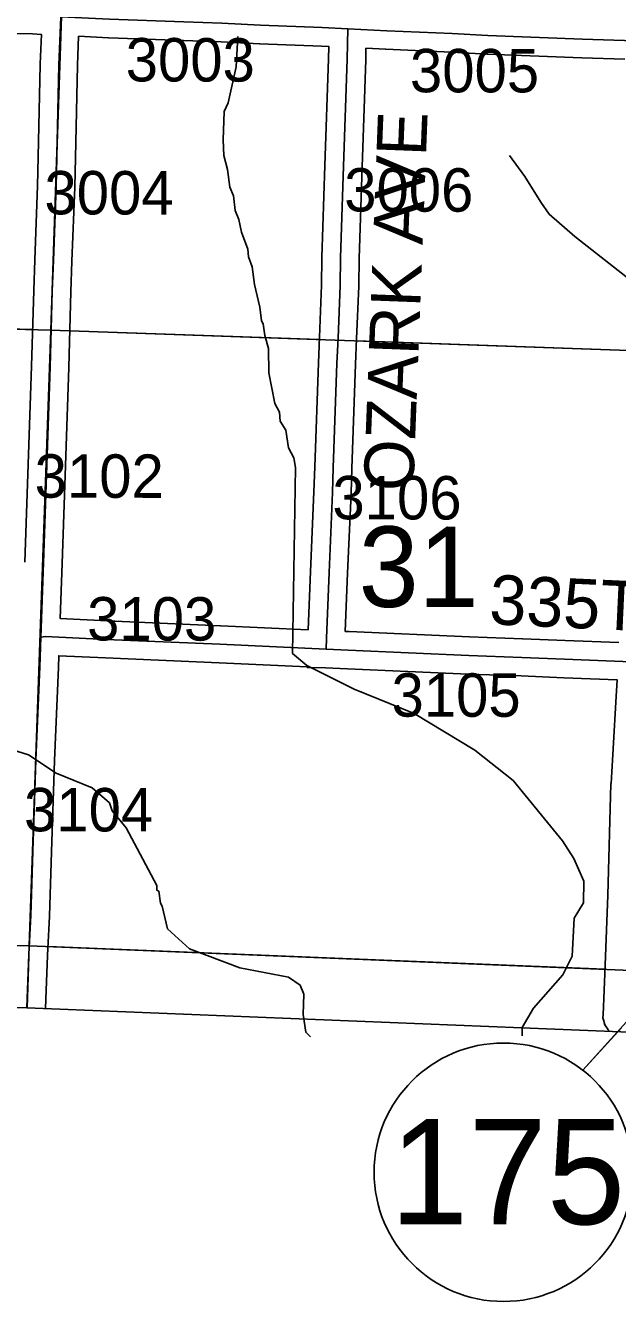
# Model space of a CAD drawing. Extents: x -157.2 to -99.3, y 12.2 to 46.2.
# Drawn here: x -117.299 to -116.345, y 15.599 to 17.657 of the extents above; entities that cross this region are included whole.
import ezdxf

# ---------------------------------------------------------------- set-up
doc = ezdxf.new("R2010")
doc.units = 0
for name, color, linetype in [('tdCoClipBndry', 7, 'Continuous'), ('tdCoCoBndry', 7, 'Continuous'), ('tdCoCoBndryPart', 7, 'Continuous'), ('tdCoHydroRiver', 7, 'Continuous'), ('tdCoPriNonDiv', 7, 'Continuous'), ('tdCoSecRdNmbr', 7, 'Continuous'), ('tdCoSecRdTxt', 7, 'Continuous'), ('tdCoSecRteBand', 7, 'Continuous'), ('tdCoSecRteCL', 7, 'Continuous'), ('tdCoSectLine', 7, 'Continuous'), ('tdCoSectLinePart', 7, 'Continuous'), ('tdCoSectNmbr', 7, 'Continuous'), ('tdCoShieldStRte', 7, 'Continuous'), ('tdCoSurfGravel', 7, 'Continuous'), ('tdCoTwpBndryShd', 7, 'Continuous')]:
    doc.layers.add(name, color=color, linetype=linetype)

msp = doc.modelspace()

# ---------------------------------------------------------------- linework, layer by layer
at = {"layer": 'tdCoClipBndry'}
msp.add_lwpolyline([(-111.0246, 22.9691), (-111.0434, 22.5326), (-111.0561, 21.9745), (-111.0719, 20.984), (-111.0771, 19.9837), (-111.1462, 17.9819), (-111.1912, 16.9821), (-111.2294, 15.99), (-111.2338, 15.9645), (-111.2494, 15.9338), (-111.2745, 15.9103), (-111.3062, 15.8966), (-111.3319, 15.894), (-114.3202, 15.9719), (-115.3257, 16.007), (-116.3394, 16.0334), (-117.2968, 16.0725), (-118.2968, 16.0994), (-119.2937, 16.1176), (-121.2846, 16.1857), (-122.302, 16.1905), (-125.2749, 16.2789)], dxfattribs=at)
at = {"layer": 'tdCoCoBndry'}
msp.add_lwpolyline([(-125.2718, 16.3788), (-124.2853, 16.348), (-123.2872, 16.3208), (-122.2991, 16.2904), (-121.2827, 16.2857), (-120.2826, 16.2516), (-119.2903, 16.2175), (-118.2945, 16.1993), (-117.2934, 16.1724), (-116.3354, 16.1333), (-115.3226, 16.1069), (-114.3176, 16.0718), (-113.322, 16.0489), (-112.3179, 16.0198), (-111.3293, 15.9939)], dxfattribs=at)
at = {"layer": 'tdCoCoBndryPart'}
msp.add_lwpolyline([(-117.2628, 16.1712), (-116.3653, 16.1345)], dxfattribs=at)
at = {"layer": 'tdCoHydroRiver'}
for points in [[(-116.9567, 17.6393), (-116.9596, 17.5905), (-116.9723, 17.5324), (-116.979, 17.5184), (-116.9802, 17.4727), (-116.9793, 17.4474), (-116.9736, 17.4251), (-116.9696, 17.3966), (-116.9637, 17.3823), (-116.9612, 17.3585), (-116.9553, 17.3442), (-116.9511, 17.3235), (-116.9408, 17.2964), (-116.9396, 17.2838), (-116.9337, 17.2678), (-116.9297, 17.2393), (-116.9213, 17.2028), (-116.9187, 17.1806), (-116.9157, 17.1758), (-116.913, 17.1568), (-116.9073, 17.1361), (-116.9068, 17.0966), (-116.8971, 17.0475), (-116.8896, 17.0331), (-116.8884, 17.0188), (-116.8793, 17.0044), (-116.8753, 16.9758), (-116.8663, 16.9598), (-116.8636, 16.944), (-116.8686, 16.6442), (-116.8454, 16.6247), (-116.7691, 16.5863), (-116.6724, 16.5474), (-116.5745, 16.4879), (-116.5127, 16.4389), (-116.4333, 16.342), (-116.4152, 16.3131), (-116.3988, 16.2764), (-116.3997, 16.2417), (-116.4146, 16.2169), (-116.4179, 16.1554), (-116.4329, 16.1258), (-116.4801, 16.0719), (-116.4983, 16.0408), (-116.4983, 16.027)], [(-116.5185, 17.4475), (-116.4942, 17.4137), (-116.4685, 17.372), (-116.4548, 17.3527), (-116.4132, 17.3168), (-116.3235, 17.2465)], [(-117.3288, 16.491), (-117.2944, 16.4806), (-117.2494, 16.451), (-117.1917, 16.4273), (-117.1639, 16.4029), (-117.1595, 16.3902), (-117.1366, 16.3627), (-117.0871, 16.2698), (-117.0873, 16.2619), (-117.0842, 16.2603), (-117.0815, 16.2413), (-117.0785, 16.2365), (-117.07, 16.1999), (-117.0346, 16.1674), (-116.9534, 16.1368), (-116.8749, 16.122), (-116.8563, 16.1089), (-116.8504, 16.0945), (-116.8513, 16.0614), (-116.8473, 16.0329), (-116.8395, 16.0253)]]:
    msp.add_lwpolyline(points, dxfattribs=at)
at = {"layer": 'tdCoPriNonDiv'}
msp.add_lwpolyline([(-116.3382, 16.0402), (-116.4006, 15.9716), (-116.3102, 16.072)], dxfattribs=at)
at = {"layer": 'tdCoSecRteBand'}
for points in [[(-117.2999, 16.7915), (-117.294, 16.965), (-117.2893, 17.1075), (-117.2859, 17.2295), (-117.2859, 17.2296), (-117.2859, 17.2297), (-117.2841, 17.279), (-117.2841, 17.2791), (-117.2841, 17.2791), (-117.2797, 17.3985), (-117.2785, 17.4451), (-117.2753, 17.5945), (-117.2753, 17.5948), (-117.2753, 17.5951), (-117.2734, 17.6426), (-117.2734, 17.6429), (-117.2876, 17.6437), (-117.3858, 17.6444)], [(-116.8434, 16.6824), (-116.8397, 16.7761), (-116.8397, 16.7761), (-116.8397, 16.7761), (-116.8343, 16.9048), (-116.8328, 16.9449), (-116.8269, 17.1128), (-116.8269, 17.1129), (-116.8269, 17.113), (-116.8252, 17.1542), (-116.8217, 17.2385), (-116.8212, 17.2825), (-116.8212, 17.2828), (-116.8212, 17.2831), (-116.8163, 17.4313), (-116.8106, 17.6035), (-116.8102, 17.6234), (-116.822, 17.624), (-116.9211, 17.6277), (-116.9214, 17.6277), (-116.9217, 17.6277), (-116.9837, 17.6311), (-117.0445, 17.6331), (-117.0446, 17.6331), (-117.0446, 17.6331), (-117.1647, 17.6373), (-117.165, 17.6373), (-117.1652, 17.6373), (-117.2134, 17.6398), (-117.2153, 17.593), (-117.2185, 17.4438), (-117.2185, 17.4437), (-117.2185, 17.4436), (-117.2197, 17.3968), (-117.2197, 17.3966), (-117.2197, 17.3965), (-117.2242, 17.2769), (-117.2259, 17.2277), (-117.2294, 17.1057), (-117.2294, 17.1057), (-117.2294, 17.1056), (-117.234, 16.9631), (-117.234, 16.963), (-117.234, 16.963), (-117.24, 16.7894), (-117.24, 16.7894), (-117.24, 16.7893), (-117.2432, 16.7003), (-117.1674, 16.6967), (-116.9845, 16.6888), (-116.9844, 16.6888), (-116.9844, 16.6888), (-116.8434, 16.6824)], [(-116.333, 17.6028), (-116.4022, 17.6052), (-116.4023, 17.6052), (-116.4023, 17.6052), (-116.5547, 17.6109), (-116.555, 17.6109), (-116.5552, 17.6109), (-116.6125, 17.6141), (-116.7182, 17.6188), (-116.7182, 17.6188), (-116.7183, 17.6188), (-116.7502, 17.6204), (-116.7506, 17.6021), (-116.7506, 17.6019), (-116.7506, 17.6017), (-116.7563, 17.4294), (-116.7563, 17.4294), (-116.7563, 17.4293), (-116.7612, 17.2815), (-116.7617, 17.2374), (-116.7617, 17.237), (-116.7617, 17.2365), (-116.7652, 17.1517), (-116.7669, 17.1106), (-116.7728, 16.9427), (-116.7728, 16.9427), (-116.7728, 16.9427), (-116.7743, 16.9025), (-116.7743, 16.9024), (-116.7743, 16.9023), (-116.7797, 16.7736), (-116.7835, 16.6797), (-116.7829, 16.6797), (-116.7775, 16.6794), (-116.5831, 16.6708), (-116.4976, 16.6676), (-116.4976, 16.6676), (-116.4975, 16.6676), (-116.429, 16.6649), (-116.3427, 16.6615)], [(-116.357, 16.0341), (-116.3572, 16.0343), (-116.3596, 16.0367), (-116.3614, 16.0396), (-116.3627, 16.0415), (-116.3648, 16.045), (-116.3659, 16.0488), (-116.3667, 16.0513), (-116.3681, 16.0561), (-116.3679, 16.0611), (-116.3647, 16.1407), (-116.3647, 16.1407), (-116.3647, 16.1407), (-116.3647, 16.1413), (-116.3601, 16.254), (-116.3552, 16.4335), (-116.3552, 16.434), (-116.3551, 16.4345), (-116.3475, 16.5654), (-116.3475, 16.5654), (-116.3475, 16.5654), (-116.3454, 16.6016), (-116.4313, 16.6049), (-116.4313, 16.6049), (-116.4314, 16.6049), (-116.4999, 16.6077), (-116.5854, 16.6109), (-116.5855, 16.6109), (-116.5856, 16.6109), (-116.7802, 16.6195), (-116.7802, 16.6195), (-116.7802, 16.6195), (-116.8152, 16.6211), (-116.8448, 16.6216), (-116.8448, 16.6224), (-116.9871, 16.6289), (-117.17, 16.6368), (-117.1701, 16.6368), (-117.1702, 16.6368), (-117.2454, 16.6404), (-117.2461, 16.6214), (-117.2461, 16.6213), (-117.2461, 16.6212), (-117.2525, 16.4712), (-117.2572, 16.3239), (-117.2604, 16.2201), (-117.2604, 16.2197), (-117.2604, 16.2194), (-117.2632, 16.1678), (-117.2638, 16.1568), (-117.2663, 16.0861), (-117.2663, 16.086), (-117.2663, 16.0859), (-117.2669, 16.0713)]]:
    msp.add_lwpolyline(points, dxfattribs=at)
at = {"layer": 'tdCoSecRteCL'}
for points in [[(-117.2743, 16.6705), (-117.2699, 16.7904), (-117.264, 16.964), (-117.2593, 17.1066), (-117.2559, 17.2287), (-117.2542, 17.278), (-117.2497, 17.3976), (-117.2485, 17.4444), (-117.2453, 17.5939), (-117.2422, 17.6713)], [(-117.2422, 17.6713), (-117.1637, 17.6673), (-117.0436, 17.6631), (-116.9824, 17.6611), (-116.92, 17.6576), (-116.8206, 17.6539), (-116.7796, 17.6519)], [(-116.8142, 16.6511), (-116.8139, 16.6688), (-116.8097, 16.7749), (-116.8043, 16.9036), (-116.8028, 16.9438), (-116.7969, 17.1117), (-116.7952, 17.153), (-116.7917, 17.2377), (-116.7912, 17.2821), (-116.7863, 17.4303), (-116.7806, 17.6027), (-116.7796, 17.6519)], [(-116.7796, 17.6519), (-116.7168, 17.6488), (-116.611, 17.6441), (-116.5536, 17.6409), (-116.4012, 17.6352), (-116.3166, 17.6322), (-116.3062, 17.6305), (-116.3046, 17.6297)], [(-117.2968, 16.0725), (-117.2963, 16.0871), (-117.2938, 16.1581), (-117.2932, 16.1694), (-117.2903, 16.221), (-117.2872, 16.3248), (-117.2825, 16.4723), (-117.2761, 16.6225), (-117.2743, 16.6705)], [(-117.2743, 16.6705), (-117.2671, 16.6714), (-117.1688, 16.6667), (-116.9858, 16.6588), (-116.8142, 16.6511)], [(-116.8142, 16.6511), (-116.7789, 16.6495), (-116.5843, 16.6408), (-116.4987, 16.6376), (-116.4302, 16.6349), (-116.336, 16.6312), (-116.314, 16.6305)]]:
    msp.add_lwpolyline(points, dxfattribs=at)
at = {"layer": 'tdCoSectLine'}
for points in [[(-117.258, 17.1659), (-117.2244, 18.1722)], [(-118.2603, 17.1922), (-117.258, 17.1659)], [(-117.2934, 16.1724), (-117.258, 17.1659)], [(-117.258, 17.1659), (-116.2956, 17.1315)], [(-118.2945, 16.1993), (-117.2934, 16.1724)], [(-117.2966, 16.0725), (-117.2934, 16.1724)], [(-117.2934, 16.1724), (-116.3354, 16.1333)]]:
    msp.add_lwpolyline(points, dxfattribs=at)
at = {"layer": 'tdCoSectLinePart'}
for points in [[(-118.2301, 17.1914), (-117.2878, 17.1667)], [(-117.228, 17.1648), (-116.8255, 17.1504)], [(-116.7656, 17.1483), (-116.2956, 17.1315)], [(-117.2628, 16.1712), (-116.3653, 16.1345)]]:
    msp.add_lwpolyline(points, dxfattribs=at)
at = {"layer": 'tdCoShieldStRte'}
msp.add_circle((-116.5285, 15.807), 0.2085, dxfattribs=at)
at = {"layer": 'tdCoSurfGravel'}
for points in [[(-117.2932, 16.1694), (-117.2903, 16.221), (-117.2872, 16.3248), (-117.2825, 16.4723), (-117.2761, 16.6225), (-117.2743, 16.6705), (-117.2699, 16.7904), (-117.264, 16.964), (-117.2593, 17.1066), (-117.2559, 17.2287), (-117.2542, 17.278), (-117.2497, 17.3976), (-117.2485, 17.4444), (-117.2453, 17.5939), (-117.2422, 17.6713), (-117.2391, 17.7495), (-117.2347, 17.891), (-117.2339, 17.915), (-117.2283, 18.0639), (-117.2273, 18.0965), (-117.2241, 18.1722)], [(-117.2422, 17.6713), (-117.1637, 17.6673), (-117.0436, 17.6631), (-116.9824, 17.6611), (-116.92, 17.6576), (-116.8206, 17.6539), (-116.7796, 17.6519), (-116.7168, 17.6488), (-116.611, 17.6441), (-116.5536, 17.6409), (-116.4012, 17.6352), (-116.3166, 17.6322), (-116.3062, 17.6305), (-116.3046, 17.6297), (-116.3018, 17.6283), (-116.2914, 17.6206), (-116.2855, 17.6142), (-116.2788, 17.6044)], [(-116.7952, 17.153), (-116.7917, 17.2377), (-116.7912, 17.2821), (-116.7863, 17.4303), (-116.7806, 17.6027), (-116.7796, 17.6519)], [(-116.8142, 16.6511), (-116.8139, 16.6688), (-116.8097, 16.7749), (-116.8043, 16.9036), (-116.8028, 16.9438), (-116.7969, 17.1117), (-116.7952, 17.153)], [(-117.2743, 16.6705), (-117.2671, 16.6714), (-117.1688, 16.6667), (-116.9858, 16.6588), (-116.8142, 16.6511), (-116.7789, 16.6495), (-116.5843, 16.6408), (-116.4987, 16.6376), (-116.4302, 16.6349), (-116.336, 16.6312)], [(-117.2968, 16.0725), (-117.2963, 16.0871), (-117.2938, 16.1581), (-117.2932, 16.1694)]]:
    msp.add_lwpolyline(points, dxfattribs=at)
at = {"layer": 'tdCoTwpBndryShd'}
for points in [[(-116.7577, 34.3274), (-116.7946, 33.1185), (-116.824, 32.1276), (-116.857, 31.1319), (-116.8899, 30.1347), (-116.9135, 29.1331), (-116.9417, 28.1357), (-116.9699, 27.1621), (-117.002, 26.1611), (-117.0437, 25.1582), (-117.0647, 24.1645), (-117.0933, 23.1631), (-117.128, 22.1568), (-117.146, 21.1585), (-117.1595, 20.1681), (-117.1897, 19.1768), (-117.2244, 18.1722), (-117.258, 17.1659), (-117.2934, 16.1724)], [(-111.1098, 23.9712), (-111.1245, 22.9706), (-111.1433, 22.5359), (-111.156, 21.9765), (-111.1718, 20.985), (-111.177, 19.9871), (-111.2136, 18.9878), (-111.2461, 17.9853), (-111.291, 16.9863), (-111.3293, 15.9939), (-112.3179, 16.0198), (-113.322, 16.0489), (-114.3176, 16.0718), (-115.3226, 16.1069), (-116.3354, 16.1333), (-117.2934, 16.1724), (-118.2945, 16.1993), (-119.2903, 16.2175), (-120.2826, 16.2516), (-121.2827, 16.2857), (-122.2991, 16.2904), (-123.2872, 16.3208), (-124.2853, 16.348), (-125.2718, 16.3788)]]:
    msp.add_lwpolyline(points, dxfattribs=at)

# ---------------------------------------------------------------- texts
at = {"layer": 'tdCoSecRdNmbr'}
for s, rotation, p in [('3003', 359.9111, (-117.1376, 17.567)), ('3005', 359.9115, (-116.6793, 17.5495)), ('3004', 359.911, (-117.2686, 17.3525)), ('3006', 359.9114, (-116.7853, 17.3571)), ('3102', 359.911, (-117.2844, 16.8954)), ('3106', 359.9114, (-116.8043, 16.8605)), ('3103', 359.9111, (-117.1998, 16.6651)), ('3105', 359.9115, (-116.709, 16.5421)), ('3104', 359.911, (-117.3015, 16.3571))]:
    msp.add_text(s, height=0.07, rotation=rotation, dxfattribs=at).set_placement(p)
at = {"layer": 'tdCoSecRdTxt'}
for s, rotation, p in [('OZARK AVE', 87.8083, (-116.6741, 16.9048)), ('335TH ST', 357.3588, (-116.5524, 16.6914))]:
    msp.add_text(s, height=0.08, rotation=rotation, dxfattribs=at).set_placement(p)
at = {"layer": 'tdCoSectNmbr'}
msp.add_text('31', height=0.13, rotation=359.9114, dxfattribs=at).set_placement((-116.762, 16.7191))
at = {"layer": 'tdCoShieldStRte'}
msp.add_text('175', height=0.17, dxfattribs=at).set_placement((-116.7115, 15.7231))

doc.saveas('drawing.dxf')
